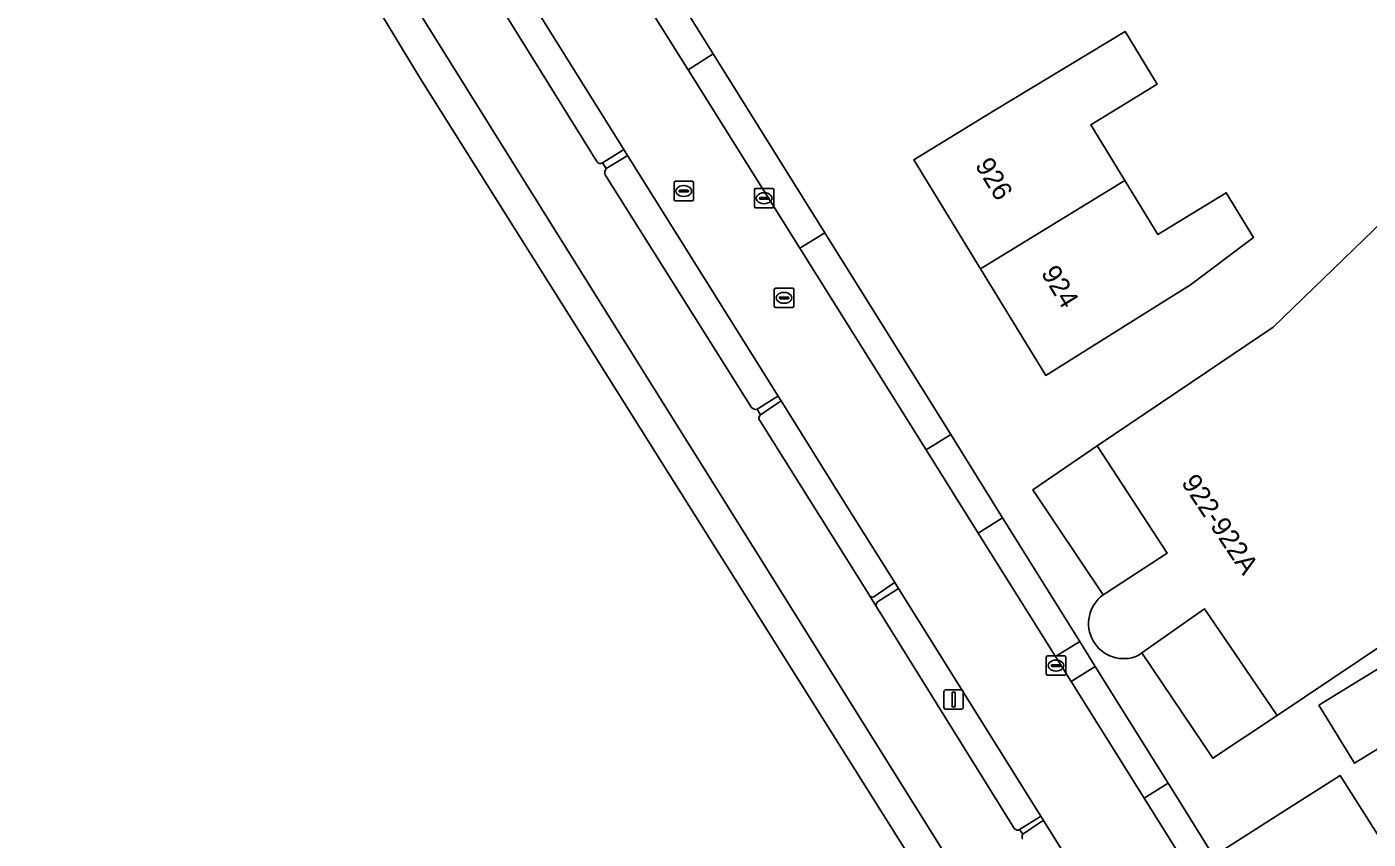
# Model space of a CAD drawing. Extents: x 158455 to 159797, y 387218 to 388672.
# Drawn here: x 158657 to 158725.9, y 387428.9 to 387470.7 of the extents above; entities that cross this region are included whole.
import ezdxf

# ---------------------------------------------------------------- set-up
doc = ezdxf.new("R2010")
doc.units = 0
for name, color, linetype in [('IMGEO_Brandkraan', 7, 'Continuous'), ('IMGEO_Erf', 7, 'Continuous'), ('IMGEO_Groenvoorziening', 7, 'Continuous'), ('IMGEO_Haag', 7, 'Continuous'), ('IMGEO_Kolk', 7, 'Continuous'), ('IMGEO_Lichtmast', 7, 'Continuous'), ('IMGEO_Pand', 7, 'Continuous'), ('IMGEO_Pand_nummerreeks', 7, 'Continuous'), ('IMGEO_Pand_overbouw', 7, 'Continuous'), ('IMGEO_Rijbaan_lokaal_open', 7, 'Continuous'), ('IMGEO_Rijbaan_regionaal_gesloten', 7, 'Continuous'), ('IMGEO_Rioolput', 7, 'Continuous'), ('IMGEO_Terreindeel_gesloten', 7, 'Continuous'), ('IMGEO_Voetpad_open', 7, 'Continuous')]:
    doc.layers.add(name, color=color, linetype=linetype)

msp = doc.modelspace()

# ---------------------------------------------------------------- linework, layer by layer
at = {"layer": 'IMGEO_Brandkraan'}
for p, q in [((158695.363, 387456.313), (158695.363, 387457.165)), ((158695.438, 387457.239), (158696.29, 387457.239)), ((158695.851, 387457.019), (158695.876, 387457.019)), ((158696.364, 387457.165), (158696.364, 387456.313)), ((158696.29, 387456.239), (158695.438, 387456.239)), ((158695.622, 387456.733), (158695.622, 387456.745)), ((158696.06, 387456.696), (158695.662, 387456.696)), ((158695.665, 387456.782), (158696.063, 387456.782)), ((158695.874, 387456.459), (158695.849, 387456.459)), ((158696.106, 387456.745), (158696.106, 387456.733))]:
    msp.add_line(p, q, dxfattribs=at)
for points in [[(158695.363, 387456.313), (158695.363, 387457.165)], [(158695.438, 387457.239), (158696.29, 387457.239)], [(158696.364, 387457.165), (158696.364, 387456.313)], [(158696.29, 387456.239), (158695.438, 387456.239)]]:
    msp.add_lwpolyline(points, dxfattribs=at)
for centre, radius, start, end in [((158695.44, 387457.163), 0.0765, 91.55205, 178.44795), ((158695.44, 387457.163), 0.0765, 91.55205, 178.44795), ((158696.288, 387457.163), 0.0765, 1.55205, 88.44795), ((158696.288, 387457.163), 0.0765, 1.55205, 88.44795), ((158695.44, 387456.315), 0.0765, 181.55205, 268.44795), ((158695.44, 387456.315), 0.0765, 181.55205, 268.44795), ((158695.662, 387456.742), 0.0403, 85.87752, 175.75265), ((158695.659, 387456.732), 0.0366, 178.93798, 274.71019), ((158696.063, 387456.739), 0.043, 264.86636, 352.45326), ((158696.067, 387456.744), 0.0386, 1.73085, 96.63898), ((158696.288, 387456.315), 0.0765, 271.55205, 358.44795), ((158696.288, 387456.315), 0.0765, 271.55205, 358.44795)]:
    msp.add_arc(centre, radius, start, end, dxfattribs=at)
for centre, major_axis, ratio, start_param, end_param in [((158695.85, 387456.739), (-0.387, 0.002), 0.722429, 4.712389, 7.853982), ((158695.875, 387456.739), (-0.39, 0.002), 0.717154, 1.570796, 4.712389)]:
    msp.add_ellipse(centre, major_axis=major_axis, ratio=ratio, start_param=start_param, end_param=end_param, dxfattribs=at)
at = {"layer": 'IMGEO_Erf'}
for points in [[(158712.259, 387441.469), (158712.398, 387441.56), (158715.551, 387443.622), (158711.959, 387449.123), (158716.102, 387451.924), (158720.999, 387455.235), (158728.712, 387462.696), (158733.022, 387459.481), (158736.752, 387464.392), (158730.398, 387477.42), (158736.268, 387483.636), (158743.885, 387468.028), (158745.508, 387464.7)], [(158688.438, 387475.343), (158692.221, 387469.278), (158697.958, 387460.08), (158704.426, 387449.708), (158707.094, 387445.431), (158711.057, 387439.076), (158711.856, 387437.795), (158715.602, 387431.788), (158716.064, 387431.048), (158717.937, 387428.045), (158721.585, 387430.367), (158724.429, 387432.177), (158726.937, 387428.237)], [(158745.508, 387464.7), (158746.077, 387463.534), (158745.915, 387463.318), (158756.669, 387452.964), (158755.525, 387451.679), (158755.562, 387451.646), (158762.597, 387445.382), (158754.842, 387436.672), (158747.941, 387442.816), (158742.475, 387436.366), (158737.744, 387440.537), (158733.425, 387437.883), (158725.177, 387432.814), (158723.342, 387435.8), (158731.59, 387440.87), (158730.667, 387442.372), (158729.63, 387440.916), (158721.206, 387435.276), (158717.463, 387440.757), (158714.254, 387438.489), (158714.053, 387438.347)]]:
    msp.add_lwpolyline(points, dxfattribs=at)
msp.add_lwpolyline([(158709.307, 387452.754), (158705.952, 387458.237), (158702.526, 387463.836), (158706.692, 387466.385), (158713.387, 387470.432), (158715.042, 387467.728), (158711.62, 387465.635), (158713.369, 387462.775), (158715.072, 387459.992), (158718.587, 387462.142), (158719.991, 387459.846), (158716.754, 387457.402), (158713.549, 387455.402)], close=True, dxfattribs=at)
msp.add_arc((158713.319, 387440.001), 1.81, 125.83236, 293.93371, dxfattribs=at)
at = {"layer": 'IMGEO_Groenvoorziening'}
for points in [[(158686.533, 387463.681), (158687.384, 387464.215), (158687.632, 387464.37), (158682.316, 387472.877)], [(158681.151, 387471.931), (158686.249, 387463.743)], [(158687.826, 387464.06), (158687.577, 387463.908), (158686.722, 387463.386)], [(158694.48, 387451.011), (158695.361, 387451.562), (158695.56, 387451.686), (158687.826, 387464.06)], [(158686.666, 387463.066), (158694.198, 387451.097)], [(158698.857, 387446.411), (158695.708, 387451.449), (158695.516, 387451.316), (158694.662, 387450.725)], [(158694.611, 387450.435), (158700.231, 387441.475), (158700.259, 387441.43)], [(158700.48, 387441.375), (158701.368, 387441.982), (158701.548, 387442.106), (158698.857, 387446.411)], [(158701.738, 387441.802), (158701.555, 387441.683), (158700.667, 387441.106)], [(158707.962, 387429.406), (158708.856, 387429.963), (158709.058, 387430.09), (158701.738, 387441.802)], [(158700.615, 387440.852), (158707.712, 387429.451)], [(158709.191, 387429.877), (158708.992, 387429.744), (158708.129, 387429.17)], [(158721.417, 387407.807), (158722.302, 387408.38), (158722.534, 387408.529), (158709.191, 387429.877)]]:
    msp.add_lwpolyline(points, dxfattribs=at)
for centre, radius, start, end in [((158686.42, 387463.844), 0.199, 210.67167, 304.69829), ((158687.061, 387463.162), 0.406, 146.49042, 193.65709), ((158694.398, 387451.249), 0.251, 217.12351, 288.9568), ((158694.778, 387450.555), 0.206, 124.36828, 215.68339), ((158700.406, 387441.551), 0.191, 219.36858, 292.68097), ((158700.808, 387440.945), 0.214, 131.23773, 205.62233), ((158707.863, 387429.573), 0.194, 218.9084, 300.68365), ((158708.38, 387429.035), 0.285, 151.68608, 205.65977)]:
    msp.add_arc(centre, radius, start, end, dxfattribs=at)
at = {"layer": 'IMGEO_Haag'}
for points in [[(158686.533, 387463.681), (158687.384, 387464.215), (158687.632, 387464.37), (158682.316, 387472.877)], [(158681.151, 387471.931), (158686.249, 387463.743)], [(158687.826, 387464.06), (158687.577, 387463.908), (158686.722, 387463.386)], [(158694.48, 387451.011), (158695.361, 387451.562), (158695.56, 387451.686), (158687.826, 387464.06)], [(158686.666, 387463.066), (158694.198, 387451.097)], [(158695.708, 387451.449), (158695.516, 387451.316), (158694.662, 387450.725)], [(158700.48, 387441.375), (158701.368, 387441.982), (158701.548, 387442.106), (158698.857, 387446.411), (158695.708, 387451.449)], [(158694.611, 387450.435), (158700.231, 387441.475), (158700.259, 387441.43)], [(158701.738, 387441.802), (158701.555, 387441.683), (158700.667, 387441.106)], [(158707.962, 387429.406), (158708.856, 387429.963), (158709.058, 387430.09), (158701.738, 387441.802)], [(158700.615, 387440.852), (158707.712, 387429.451)], [(158709.191, 387429.877), (158708.992, 387429.744), (158708.129, 387429.17)], [(158721.417, 387407.807), (158722.302, 387408.38), (158722.534, 387408.529), (158709.191, 387429.877)]]:
    msp.add_lwpolyline(points, dxfattribs=at)
for centre, radius, start, end in [((158686.42, 387463.844), 0.199, 210.67167, 304.69829), ((158687.061, 387463.162), 0.406, 146.49042, 193.65709), ((158694.398, 387451.249), 0.251, 217.12351, 288.9568), ((158694.778, 387450.555), 0.206, 124.36828, 215.68339), ((158700.406, 387441.551), 0.191, 219.36858, 292.68097), ((158700.808, 387440.945), 0.214, 131.23773, 205.62233), ((158707.863, 387429.573), 0.194, 218.9084, 300.68365), ((158708.38, 387429.035), 0.285, 151.68608, 205.65977)]:
    msp.add_arc(centre, radius, start, end, dxfattribs=at)
at = {"layer": 'IMGEO_Kolk'}
for p, q in [((158694.339, 387461.433), (158694.339, 387462.285)), ((158694.414, 387462.359), (158695.266, 387462.359)), ((158694.598, 387461.853), (158694.598, 387461.865)), ((158695.036, 387461.816), (158694.638, 387461.816)), ((158694.641, 387461.902), (158695.039, 387461.902)), ((158694.827, 387462.139), (158694.852, 387462.139)), ((158695.082, 387461.865), (158695.082, 387461.853)), ((158695.34, 387462.285), (158695.34, 387461.433)), ((158695.266, 387461.359), (158694.414, 387461.359)), ((158694.85, 387461.579), (158694.825, 387461.579)), ((158709.339, 387437.41), (158709.339, 387438.262)), ((158709.414, 387438.336), (158710.266, 387438.336)), ((158710.34, 387438.262), (158710.34, 387437.41)), ((158709.598, 387437.83), (158709.598, 387437.842)), ((158710.036, 387437.793), (158709.638, 387437.793)), ((158709.641, 387437.879), (158710.039, 387437.879)), ((158709.827, 387438.116), (158709.852, 387438.116)), ((158710.082, 387437.842), (158710.082, 387437.83)), ((158710.266, 387437.336), (158709.414, 387437.336)), ((158709.85, 387437.556), (158709.825, 387437.556))]:
    msp.add_line(p, q, dxfattribs=at)
for points in [[(158694.339, 387461.433), (158694.339, 387462.285)], [(158694.414, 387462.359), (158695.266, 387462.359)], [(158695.34, 387462.285), (158695.34, 387461.433)], [(158695.266, 387461.359), (158694.414, 387461.359)], [(158709.339, 387437.41), (158709.339, 387438.262)], [(158709.414, 387438.336), (158710.266, 387438.336)], [(158710.34, 387438.262), (158710.34, 387437.41)], [(158710.266, 387437.336), (158709.414, 387437.336)]]:
    msp.add_lwpolyline(points, dxfattribs=at)
for centre, radius, start, end in [((158694.416, 387462.283), 0.0765, 91.55205, 178.44795), ((158694.416, 387462.283), 0.0765, 91.55205, 178.44795), ((158694.638, 387461.862), 0.0403, 85.87752, 175.75265), ((158694.635, 387461.852), 0.0366, 178.93798, 274.71019), ((158695.039, 387461.859), 0.043, 264.86636, 352.45326), ((158695.043, 387461.864), 0.0386, 1.73085, 96.63898), ((158695.264, 387462.283), 0.0765, 1.55205, 88.44795), ((158695.264, 387462.283), 0.0765, 1.55205, 88.44795), ((158694.416, 387461.435), 0.0765, 181.55205, 268.44795), ((158694.416, 387461.435), 0.0765, 181.55205, 268.44795), ((158695.264, 387461.435), 0.0765, 271.55205, 358.44795), ((158695.264, 387461.435), 0.0765, 271.55205, 358.44795), ((158709.416, 387438.26), 0.0765, 91.55205, 178.44795), ((158709.416, 387438.26), 0.0765, 91.55205, 178.44795), ((158710.264, 387438.26), 0.0765, 1.55205, 88.44795), ((158710.264, 387438.26), 0.0765, 1.55205, 88.44795), ((158709.638, 387437.839), 0.0403, 85.87752, 175.75265), ((158709.635, 387437.829), 0.0366, 178.93798, 274.71019), ((158710.039, 387437.836), 0.043, 264.86636, 352.45326), ((158710.043, 387437.841), 0.0386, 1.73085, 96.63898), ((158709.416, 387437.412), 0.0765, 181.55205, 268.44795), ((158709.416, 387437.412), 0.0765, 181.55205, 268.44795), ((158710.264, 387437.412), 0.0765, 271.55205, 358.44795), ((158710.264, 387437.412), 0.0765, 271.55205, 358.44795)]:
    msp.add_arc(centre, radius, start, end, dxfattribs=at)
for centre, major_axis, ratio, start_param, end_param in [((158694.826, 387461.859), (-0.387, 0.002), 0.722429, 4.712389, 7.853982), ((158694.851, 387461.859), (-0.39, 0.002), 0.717154, 1.570796, 4.712389), ((158709.826, 387437.836), (-0.387, 0.002), 0.722429, 4.712389, 7.853982), ((158709.851, 387437.836), (-0.39, 0.002), 0.717154, 1.570796, 4.712389)]:
    msp.add_ellipse(centre, major_axis=major_axis, ratio=ratio, start_param=start_param, end_param=end_param, dxfattribs=at)
at = {"layer": 'IMGEO_Lichtmast'}
for p, q in [((158704.078, 387435.691), (158704.078, 387436.491)), ((158704.078, 387436.491), (158704.078, 387435.691)), ((158704.178, 387436.591), (158704.968, 387436.591)), ((158704.968, 387436.591), (158704.178, 387436.591)), ((158705.068, 387436.491), (158705.068, 387435.691)), ((158705.068, 387435.691), (158705.068, 387436.491)), ((158704.968, 387435.591), (158704.178, 387435.591)), ((158704.178, 387435.591), (158704.968, 387435.591))]:
    msp.add_line(p, q, dxfattribs=at)
msp.add_lwpolyline([(158704.498, 387436.466), (158704.648, 387436.466), (158704.648, 387435.716), (158704.498, 387435.716), (158704.498, 387436.466)], dxfattribs=at)
for centre, start, end in [((158704.178, 387436.491), 90, 180), ((158704.178, 387436.491), 90, 180), ((158704.968, 387436.491), 0, 90), ((158704.968, 387436.491), 360, 90), ((158704.178, 387435.691), 180, 270), ((158704.178, 387435.691), 180, 270), ((158704.968, 387435.691), 270, 0), ((158704.968, 387435.691), 270, 0)]:
    msp.add_arc(centre, 0.1, start, end, dxfattribs=at)
at = {"layer": 'IMGEO_Pand'}
for points in [[(158745.915, 387463.318), (158746.077, 387463.534), (158745.508, 387464.7), (158743.885, 387468.028), (158736.268, 387483.636), (158730.398, 387477.42), (158736.752, 387464.392), (158733.022, 387459.481), (158728.712, 387462.696), (158720.999, 387455.235), (158716.102, 387451.924), (158711.959, 387449.123), (158715.551, 387443.622), (158712.398, 387441.56), (158712.259, 387441.469)], [(158714.053, 387438.347), (158714.254, 387438.489), (158717.463, 387440.757), (158721.206, 387435.276), (158729.63, 387440.916), (158730.667, 387442.372), (158732.595, 387445.077), (158739.442, 387454.686), (158745.915, 387463.318)]]:
    msp.add_lwpolyline(points, dxfattribs=at)
for points in [[(158705.952, 387458.237), (158713.369, 387462.775), (158711.62, 387465.635), (158715.042, 387467.728), (158713.387, 387470.432), (158706.692, 387466.385), (158702.526, 387463.836)], [(158705.952, 387458.237), (158709.307, 387452.754), (158713.549, 387455.402), (158716.754, 387457.402), (158719.991, 387459.846), (158718.587, 387462.142), (158715.072, 387459.992), (158713.369, 387462.775)], [(158733.425, 387437.883), (158737.744, 387440.537), (158732.595, 387445.077), (158730.667, 387442.372), (158731.59, 387440.87), (158723.342, 387435.8), (158725.177, 387432.814)], [(158721.585, 387430.367), (158717.937, 387428.045), (158717.366, 387427.682), (158717.86, 387426.905), (158717.952, 387426.053), (158718.793, 387424.727), (158719.527, 387424.281), (158720.047, 387423.462), (158720.494, 387423.746), (158722.891, 387419.978), (158723.245, 387420.203), (158727.11, 387422.663), (158731.682, 387425.572), (158729.107, 387429.619), (158726.937, 387428.237), (158724.429, 387432.177)]]:
    msp.add_lwpolyline(points, close=True, dxfattribs=at)
msp.add_arc((158713.319, 387440.001), 1.81, 125.83236, 293.93371, dxfattribs=at)
at = {"layer": 'IMGEO_Pand_overbouw'}
for points in [[(158711.959, 387449.123), (158708.643, 387446.867), (158712.259, 387441.469), (158712.398, 387441.56), (158715.551, 387443.622)], [(158714.254, 387438.489), (158717.886, 387433.068), (158721.206, 387435.276), (158717.463, 387440.757)]]:
    msp.add_lwpolyline(points, close=True, dxfattribs=at)
at = {"layer": 'IMGEO_Rijbaan_lokaal_open'}
for points in [[(158726.242, 387411.823), (158723.665, 387416.053), (158723.228, 387416.771), (158721.549, 387415.742), (158715.629, 387425.204), (158717.349, 387426.243), (158716.71, 387427.265), (158714.363, 387431.016), (158710.608, 387437.017), (158709.808, 387438.296), (158705.835, 387444.645), (158703.161, 387448.919), (158696.671, 387459.292), (158690.935, 387468.46), (158687.143, 387474.52)], [(158682.316, 387472.877), (158687.632, 387464.37), (158687.826, 387464.06), (158695.56, 387451.686), (158695.708, 387451.449), (158698.857, 387446.411), (158701.548, 387442.106), (158701.738, 387441.802), (158709.058, 387430.09), (158709.191, 387429.877), (158722.534, 387408.529), (158722.701, 387408.262), (158735.993, 387386.995)]]:
    msp.add_lwpolyline(points, dxfattribs=at)
at = {"layer": 'IMGEO_Rijbaan_regionaal_gesloten'}
for points in [[(158588.04, 387615.09), (158677.179, 387467.992), (158823.356, 387235.46), (158823.437, 387235.512), (158824.176, 387235.992), (158792.362, 387286.934), (158694.255, 387443.965), (158684.574, 387459.461), (158661.978, 387495.697), (158658.09, 387501.91), (158642.285, 387527.165), (158630.017, 387546.716), (158625.563, 387554.193)], [(158625.563, 387554.193), (158630.017, 387546.716), (158642.285, 387527.165), (158658.09, 387501.91), (158661.978, 387495.697), (158684.574, 387459.461), (158694.255, 387443.965), (158792.362, 387286.934), (158824.176, 387235.992), (158827.379, 387238.073), (158819.163, 387251.214), (158817.458, 387253.85), (158817.385, 387253.963), (158815.341, 387257.19)], [(158686.249, 387463.743), (158681.151, 387471.931), (158680.709, 387472.623), (158680.69, 387472.653), (158667.601, 387493.676)], [(158686.722, 387463.386), (158686.533, 387463.681)], [(158694.198, 387451.097), (158686.666, 387463.066)], [(158694.662, 387450.725), (158694.48, 387451.011)], [(158707.712, 387429.451), (158700.615, 387440.852), (158700.259, 387441.43), (158700.231, 387441.475), (158694.611, 387450.435)], [(158708.129, 387429.17), (158707.962, 387429.406)]]:
    msp.add_lwpolyline(points, dxfattribs=at)
for centre, radius, start, end in [((158686.42, 387463.844), 0.199, 210.67167, 304.69829), ((158687.061, 387463.162), 0.406, 146.49042, 193.65709), ((158694.398, 387451.249), 0.251, 217.12351, 288.9568), ((158694.778, 387450.555), 0.206, 124.36828, 215.68339), ((158707.863, 387429.573), 0.194, 218.9084, 300.68365), ((158708.38, 387429.035), 0.285, 151.68608, 205.65977)]:
    msp.add_arc(centre, radius, start, end, dxfattribs=at)
at = {"layer": 'IMGEO_Rioolput'}
for p, q in [((158690.212, 387461.802), (158690.212, 387462.654)), ((158690.287, 387462.728), (158691.139, 387462.728)), ((158690.7, 387462.508), (158690.725, 387462.508)), ((158691.213, 387462.654), (158691.213, 387461.802)), ((158691.139, 387461.728), (158690.287, 387461.728)), ((158690.471, 387462.222), (158690.471, 387462.234)), ((158690.909, 387462.185), (158690.511, 387462.185)), ((158690.514, 387462.271), (158690.912, 387462.271)), ((158690.723, 387461.948), (158690.698, 387461.948)), ((158690.955, 387462.234), (158690.955, 387462.222))]:
    msp.add_line(p, q, dxfattribs=at)
for points in [[(158690.212, 387461.802), (158690.212, 387462.654)], [(158690.287, 387462.728), (158691.139, 387462.728)], [(158691.213, 387462.654), (158691.213, 387461.802)], [(158691.139, 387461.728), (158690.287, 387461.728)]]:
    msp.add_lwpolyline(points, dxfattribs=at)
for centre, radius, start, end in [((158690.289, 387462.652), 0.0765, 91.55205, 178.44795), ((158690.289, 387462.652), 0.0765, 91.55205, 178.44795), ((158691.137, 387462.652), 0.0765, 1.55205, 88.44795), ((158691.137, 387462.652), 0.0765, 1.55205, 88.44795), ((158690.289, 387461.804), 0.0765, 181.55205, 268.44795), ((158690.289, 387461.804), 0.0765, 181.55205, 268.44795), ((158690.511, 387462.231), 0.0403, 85.87752, 175.75265), ((158690.508, 387462.221), 0.0366, 178.93798, 274.71019), ((158690.912, 387462.228), 0.043, 264.86636, 352.45326), ((158690.916, 387462.233), 0.0386, 1.73085, 96.63898), ((158691.137, 387461.804), 0.0765, 271.55205, 358.44795), ((158691.137, 387461.804), 0.0765, 271.55205, 358.44795)]:
    msp.add_arc(centre, radius, start, end, dxfattribs=at)
for centre, major_axis, ratio, start_param, end_param in [((158690.699, 387462.228), (-0.387, 0.002), 0.722429, 4.712389, 7.853982), ((158690.724, 387462.228), (-0.39, 0.002), 0.717154, 1.570796, 4.712389)]:
    msp.add_ellipse(centre, major_axis=major_axis, ratio=ratio, start_param=start_param, end_param=end_param, dxfattribs=at)
at = {"layer": 'IMGEO_Terreindeel_gesloten'}
for points in [[(158687.577, 387463.908), (158687.826, 387464.06), (158687.632, 387464.37), (158687.384, 387464.215), (158686.533, 387463.681), (158686.722, 387463.386)], [(158695.516, 387451.316), (158695.708, 387451.449), (158695.56, 387451.686), (158695.361, 387451.562), (158694.48, 387451.011), (158694.662, 387450.725)], [(158708.992, 387429.744), (158709.191, 387429.877), (158709.058, 387430.09), (158708.856, 387429.963), (158707.962, 387429.406), (158708.129, 387429.17)]]:
    msp.add_lwpolyline(points, close=True, dxfattribs=at)
for points in [[(158701.555, 387441.683), (158701.738, 387441.802), (158701.548, 387442.106), (158701.368, 387441.982), (158700.48, 387441.375)], [(158700.259, 387441.43), (158700.615, 387440.852)], [(158700.667, 387441.106), (158701.555, 387441.683)]]:
    msp.add_lwpolyline(points, dxfattribs=at)
for centre, radius, start, end in [((158700.406, 387441.551), 0.191, 219.36858, 292.68097), ((158700.808, 387440.945), 0.214, 131.23773, 205.62233)]:
    msp.add_arc(centre, radius, start, end, dxfattribs=at)
at = {"layer": 'IMGEO_Voetpad_open'}
for points in [[(158687.143, 387474.52), (158690.935, 387468.46), (158692.221, 387469.278), (158688.438, 387475.343)], [(158692.221, 387469.278), (158690.935, 387468.46), (158696.671, 387459.292), (158697.958, 387460.08)], [(158704.426, 387449.708), (158697.958, 387460.08), (158696.671, 387459.292), (158703.161, 387448.919)], [(158704.426, 387449.708), (158703.161, 387448.919), (158705.835, 387444.645), (158706.3, 387444.941), (158707.094, 387445.431)], [(158709.808, 387438.296), (158711.057, 387439.076), (158707.094, 387445.431), (158706.3, 387444.941), (158705.835, 387444.645)], [(158711.856, 387437.795), (158711.057, 387439.076), (158709.808, 387438.296), (158710.608, 387437.017)], [(158711.856, 387437.795), (158710.608, 387437.017), (158714.363, 387431.016), (158715.602, 387431.788)], [(158716.71, 387427.265), (158717.366, 387427.682), (158717.937, 387428.045), (158716.064, 387431.048), (158715.602, 387431.788), (158714.363, 387431.016)]]:
    msp.add_lwpolyline(points, close=True, dxfattribs=at)

# ---------------------------------------------------------------- texts
at = {"layer": 'IMGEO_Pand_nummerreeks'}
for s, rotation, p in [('926', 301.46217, (158705.651, 387463.556)), ('924', 301.46217, (158709.041, 387458.015)), ('922-922A', 303.73554, (158716.244, 387447.243))]:
    msp.add_text(s, height=1, rotation=rotation, dxfattribs=at).set_placement(p)

doc.saveas('drawing.dxf')
